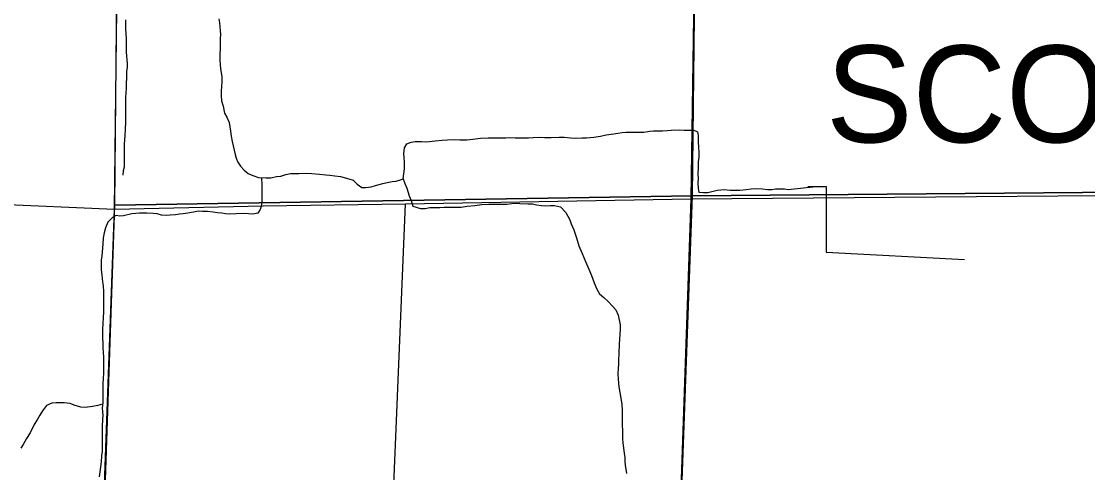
# Model space of a CAD drawing. Extents: x 1588073 to 2013523, y 1090242 to 1357120.
# Drawn here: x 1720721 to 1730620, y 1200124 to 1204317 of the extents above; entities that cross this region are included whole.
import ezdxf

# ---------------------------------------------------------------- set-up
doc = ezdxf.new("R2010")
doc.units = 0
for name, color, linetype in [('GM_X_County_Road', 7, 'Continuous'), ('GM_X_Minor_River', 7, 'Continuous'), ('GM_X_Section', 7, 'Continuous'), ('GM_X_Township_Road', 7, 'Continuous'), ('GM_X_Township_Text', 7, 'Continuous')]:
    doc.layers.add(name, color=color, linetype=linetype)

msp = doc.modelspace()

# ---------------------------------------------------------------- linework, layer by layer
at = {"layer": 'GM_X_County_Road'}
for points in [[(1715986.2, 1202761.5), (1717955, 1202695.4), (1718943, 1202643.5), (1720452, 1202622.5), (1721586.8, 1202572.7)], [(1724288.6, 1202621.4), (1726938.1, 1202666.8), (1730341, 1202694.2), (1732364.8, 1202701)], [(1721586.8, 1202572.7), (1722965.9, 1202601.6), (1724288.6, 1202621.4)]]:
    msp.add_lwpolyline(points, dxfattribs=at)
at = {"layer": 'GM_X_Minor_River'}
for p, q in [((1728022.7, 1202780.8), (1728192.4, 1202780.8)), ((1728192.4, 1202780.8), (1728192.4, 1202780.8)), ((1728192.4, 1202780.8), (1728192.6, 1202172.3)), ((1728192.6, 1202172.3), (1728192.6, 1202172.3)), ((1728192.6, 1202172.3), (1729477.2, 1202105.3))]:
    msp.add_line(p, q, dxfattribs=at)
for points in [[(1721686.9, 1204329.4), (1721686.8, 1204283.3), (1721688.8, 1204247.2), (1721690.8, 1204201), (1721694.8, 1204152.8), (1721694.8, 1204030.4), (1721696.7, 1203996.3), (1721700.7, 1203960.2), (1721704.7, 1203926.1)], [(1722555.6, 1204339.3), (1722561.6, 1204301.2), (1722567.6, 1204226.9), (1722569.6, 1204192.8), (1722567.6, 1204158.7), (1722567.5, 1204082.5), (1722563.5, 1203992.2), (1722563.5, 1203958.1), (1722565.4, 1203911.9), (1722569.4, 1203877.8), (1722575.4, 1203839.7), (1722581.4, 1203805.5), (1722581.4, 1203753.4), (1722575.4, 1203669.1), (1722575.3, 1203629), (1722579.3, 1203578.8), (1722593.4, 1203528.6), (1722605.4, 1203464.4), (1722629.4, 1203426.3), (1722649.5, 1203378.1), (1722661.5, 1203297.8), (1722669.5, 1203249.7), (1722679.5, 1203201.5), (1722695.5, 1203121.2), (1722705.5, 1203081.1), (1722715.5, 1203045), (1722729.6, 1203006.8), (1722755.6, 1202970.7), (1722789.7, 1202932.6), (1722827.8, 1202904.5), (1722869.9, 1202884.4), (1722924.1, 1202866.3), (1722994.3, 1202864.3), (1723038.5, 1202864.3), (1723088.6, 1202874.3), (1723128.8, 1202878.3), (1723176.9, 1202894.4), (1723221.1, 1202902.4), (1723297.3, 1202902.4), (1723369.5, 1202906.4), (1723417.7, 1202902.4), (1723487.9, 1202898.3), (1723546.1, 1202890.3), (1723584.2, 1202886.3), (1723630.3, 1202882.3), (1723684.5, 1202874.2), (1723760.7, 1202854.2), (1723800.9, 1202840.1), (1723839, 1202804), (1723883.1, 1202773.9), (1723919.2, 1202773.9), (1723969.4, 1202779.9), (1724009.5, 1202791.9), (1724043.6, 1202799.9), (1724077.7, 1202810), (1724117.8, 1202820), (1724162, 1202830), (1724196.1, 1202832), (1724232.2, 1202842), (1724266.3, 1202852.1)], [(1721704.7, 1203926.1), (1721704.7, 1203890), (1721698.7, 1203851.8), (1721696.7, 1203783.6), (1721692.6, 1203749.5), (1721692.6, 1203697.3), (1721690.6, 1203649.2), (1721688.6, 1203611.1), (1721688.5, 1203380.3), (1721686.4, 1203314.1), (1721680.4, 1203253.9), (1721678.4, 1203219.8), (1721676.3, 1203173.6), (1721676.3, 1203011.1), (1721674.2, 1202962.9), (1721666.2, 1202926.8), (1721662.2, 1202888.6)], [(1724266.3, 1202852.1), (1724278.4, 1202946.4), (1724276.4, 1203008.6), (1724274.4, 1203052.7), (1724270.4, 1203086.8), (1724276.5, 1203143), (1724298.6, 1203179.1), (1724340.7, 1203193.2), (1724376.8, 1203199.2), (1724435, 1203199.2), (1724483.1, 1203197.2), (1724561.4, 1203207.2), (1724627.6, 1203211.2), (1724675.8, 1203215.2), (1724738, 1203219.2), (1724792.1, 1203217.2), (1724856.3, 1203217.2), (1724912.5, 1203221.2), (1724982.7, 1203231.2), (1725055, 1203233.2), (1725145.2, 1203235.2), (1725217.5, 1203235.2), (1725253.6, 1203237.2), (1725303.7, 1203235.1), (1725428.1, 1203235.1), (1725472.3, 1203237.1), (1725536.5, 1203241.1), (1725576.6, 1203237.1), (1725638.8, 1203237.1), (1725715, 1203239.1), (1725761.2, 1203239.1), (1725817.4, 1203235.1), (1725869.5, 1203231), (1725927.7, 1203235), (1725967.8, 1203235), (1726034, 1203241), (1726098.2, 1203249.1), (1726150.4, 1203261.1), (1726220.6, 1203271.1), (1726258.8, 1203279.1), (1726296.9, 1203283.1), (1726333, 1203287.1), (1726499.5, 1203287.1), (1726553.7, 1203295.1), (1726589.8, 1203299.1), (1726672.1, 1203299.1), (1726716.2, 1203301.1), (1726754.3, 1203305.1), (1726830.6, 1203309.1), (1726872.7, 1203305.1), (1726912.8, 1203305.1), (1726963, 1203307.1), (1726999.1, 1203291), (1727003.1, 1203256.9), (1727003.1, 1203198.7), (1727007.1, 1203144.5), (1727009, 1203102.4), (1727009, 1203054.2), (1727005, 1203012.1), (1727005, 1202961.9), (1727000.9, 1202895.7), (1727002.9, 1202855.6), (1727000.9, 1202815.4), (1727004.9, 1202765.2), (1727008.9, 1202729.1), (1727053, 1202725.1), (1727095.1, 1202725.1), (1727143.3, 1202739.1), (1727179.4, 1202749.2), (1727249.6, 1202755.2), (1727301.8, 1202749.1), (1727390.1, 1202749.1), (1727448.3, 1202755.1), (1727496.4, 1202761.1), (1727548.6, 1202763.1), (1727600.8, 1202759.1), (1727648.9, 1202753.1), (1727689, 1202755.1), (1727723.1, 1202761.1), (1727805.4, 1202761.1), (1727839.5, 1202755.1), (1728095.1, 1202780.8)], [(1722950.6, 1202865.6), (1722952.2, 1202790.1), (1722954.2, 1202752), (1722954.1, 1202677.7), (1722952.1, 1202641.6), (1722950.1, 1202607.5), (1722938, 1202569.3), (1722917.9, 1202535.2), (1722869.8, 1202525.2), (1722829.7, 1202527.2), (1722779.5, 1202531.2), (1722715.3, 1202527.2), (1722653.1, 1202525.2), (1722617, 1202529.3), (1722582.9, 1202535.3), (1722542.8, 1202537.3), (1722500.6, 1202543.3), (1722448.5, 1202551.4), (1722402.3, 1202551.4), (1722366.2, 1202553.4), (1722318.1, 1202543.4), (1722265.9, 1202533.3), (1722223.8, 1202527.3), (1722189.7, 1202525.3), (1722153.5, 1202519.3), (1722101.4, 1202515.3), (1722065.3, 1202513.3), (1722023.1, 1202517.3), (1721983, 1202527.4), (1721944.9, 1202531.4), (1721886.7, 1202533.4), (1721850.6, 1202533.4), (1721816.5, 1202535.4), (1721782.4, 1202531.4), (1721746.3, 1202529.4), (1721670, 1202509.4), (1721635.9, 1202507.4), (1721601.8, 1202511.4), (1721567.7, 1202493.3), (1721523.5, 1202451.2), (1721501.5, 1202397), (1721491.4, 1202350.9), (1721479.3, 1202304.7), (1721477.3, 1202246.5), (1721473.3, 1202212.4), (1721467.2, 1202136.1), (1721463.2, 1202102), (1721461.2, 1202057.9), (1721463.2, 1202011.7), (1721469.2, 1201957.5), (1721473.2, 1201895.3), (1721481.2, 1201859.2), (1721485.2, 1201803), (1721485.1, 1201656.5), (1721483.1, 1201612.4), (1721481, 1201570.2), (1721477, 1201502), (1721475, 1201461.8), (1721475, 1201369.5), (1721476.9, 1201331.4), (1721478.9, 1201281.2), (1721480.9, 1201243.1), (1721482.9, 1201192.9), (1721484.9, 1201156.8), (1721484.9, 1201098.6), (1721482.9, 1201050.4), (1721480.8, 1200996.3), (1721478.8, 1200956.1), (1721476.8, 1200922), (1721478.8, 1200871.8), (1721478.8, 1200831.7), (1721476.7, 1200773.5), (1721472.7, 1200727.3), (1721474.7, 1200689.2), (1721476.7, 1200655.1), (1721474.7, 1200621), (1721472.6, 1200550.7), (1721472.6, 1200418.3), (1721470.5, 1200362.1), (1721470.5, 1200322), (1721466.5, 1200279.8), (1721462.5, 1200225.6), (1721456.4, 1200177.5), (1721448.4, 1200131.3), (1721442.4, 1200085.1)], [(1724266.3, 1202852.1), (1724280.3, 1202809.9), (1724300.4, 1202767.8), (1724322.4, 1202695.5), (1724340.5, 1202651.4), (1724356.5, 1202599.2), (1724426.7, 1202579.1), (1724470.8, 1202579.1), (1724513, 1202587.1), (1724605.3, 1202587.1), (1724645.4, 1202589.1), (1724697.6, 1202591.1), (1724803.9, 1202591.1), (1724860.1, 1202599.1), (1724930.3, 1202607.1), (1724994.5, 1202615.1), (1725060.7, 1202617.1), (1725187.1, 1202617.1), (1725227.2, 1202619.1), (1725275.4, 1202625.1), (1725313.5, 1202627.1), (1725349.6, 1202625.1), (1725423.9, 1202621.1), (1725466, 1202621.1), (1725504.1, 1202611), (1725550.2, 1202605), (1725584.3, 1202603), (1725628.5, 1202605), (1725670.6, 1202605), (1725724.8, 1202594.9), (1725774.9, 1202540.7), (1725813, 1202472.5), (1725825, 1202436.4), (1725849.1, 1202380.2), (1725873.1, 1202305.9), (1725895.2, 1202231.7), (1725927.2, 1202161.4), (1725957.3, 1202085.2), (1725987.4, 1202014.9), (1726013.4, 1201956.7), (1726037.5, 1201886.5), (1726063.5, 1201828.3), (1726087.6, 1201786.1), (1726127.7, 1201752), (1726169.8, 1201713.9), (1726207.9, 1201671.7), (1726240, 1201635.6), (1726262.1, 1201587.4), (1726280.1, 1201497.1), (1726280.1, 1201457), (1726270, 1201316.5), (1726267.9, 1201234.2), (1726263.9, 1201166), (1726263.9, 1201131.9), (1726259.9, 1201091.7), (1726257.8, 1201041.6), (1726259.8, 1200991.4), (1726267.8, 1200921.1), (1726277.8, 1200868.9), (1726285.8, 1200814.8), (1726293.8, 1200756.6), (1726297.8, 1200704.4), (1726299.8, 1200656.2), (1726299.8, 1200561.9), (1726301.8, 1200517.8), (1726301.7, 1200441.5), (1726305.7, 1200397.3), (1726309.7, 1200355.2), (1726317.7, 1200303), (1726323.7, 1200266.9), (1726323.7, 1200230.8), (1726327.7, 1200190.6), (1726333.7, 1200156.5), (1726339.7, 1200116.4)], [(1721475.5, 1200759.8), (1721430.6, 1200747.4), (1721380.4, 1200737.4), (1721314.2, 1200729.4), (1721272.1, 1200733.4), (1721209.9, 1200751.5), (1721173.8, 1200767.5), (1721119.6, 1200771.6), (1721083.5, 1200773.6), (1721045.4, 1200773.6), (1721003.2, 1200769.6), (1720953.1, 1200747.5), (1720918.9, 1200699.3), (1720892.8, 1200659.2), (1720868.8, 1200615.1), (1720840.7, 1200570.9), (1720802.5, 1200492.6), (1720768.4, 1200442.5), (1720738.3, 1200386.3), (1720716.2, 1200352.2)]]:
    msp.add_lwpolyline(points, dxfattribs=at)
at = {"layer": 'GM_X_Section'}
for points in [[(1727008.3, 1207982), (1732396.3, 1208095.4), (1732380.4, 1202743), (1726949.5, 1202694.1)], [(1721639, 1207903.7), (1727008.3, 1207982), (1726949.5, 1202694.1), (1721590.1, 1202607.7)], [(1721590.1, 1202607.7), (1726949.5, 1202694.1), (1726753.6, 1197321.7), (1721406.3, 1197233.1)], [(1726949.5, 1202694.1), (1732380.4, 1202743), (1732110.6, 1197410.9), (1726753.6, 1197321.7)]]:
    msp.add_lwpolyline(points, close=True, dxfattribs=at)
at = {"layer": 'GM_X_Township_Road'}
for points in [[(1726752.8, 1197279.7), (1726938.1, 1202666.8), (1727016.3, 1207966.1)], [(1721586.8, 1202572.7), (1721649, 1207886.3)], [(1724063.3, 1197250.8), (1724063.3, 1197250.8), (1724288.6, 1202621.4)], [(1721391.7, 1197199.7), (1721586.8, 1202572.7)]]:
    msp.add_lwpolyline(points, dxfattribs=at)

# ---------------------------------------------------------------- texts
at = {"layer": 'GM_X_Township_Text'}
msp.add_text('SCOTT', height=900, rotation=0.00001, dxfattribs=at).set_placement((1728190.8, 1203192.3))

doc.saveas('drawing.dxf')
